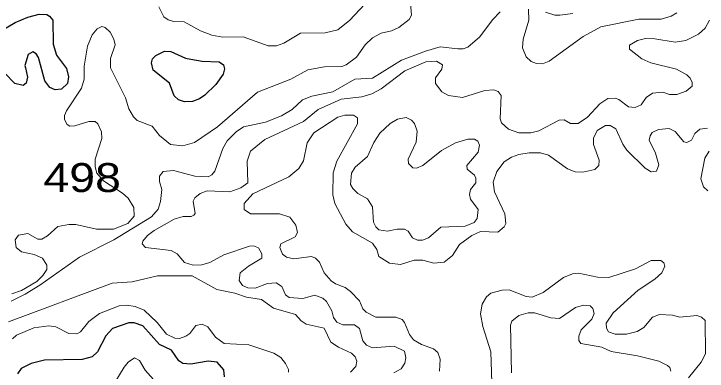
# Model space of a CAD drawing. Extents: x 577 to 602.9, y 7483.8 to 7511.6.
# Drawn here: x 594.959 to 596.875, y 7498.704 to 7499.692 of the extents above; entities that cross this region are included whole.
import ezdxf
from ezdxf.enums import TextEntityAlignment as Align

# ---------------------------------------------------------------- set-up
doc = ezdxf.new("R2010")
doc.units = 0
doc.header["$LTSCALE"] = 0.032
doc.layers.add('1', color=7, linetype='Continuous', lineweight=25)
doc.layers.add('2', color=7, linetype='Continuous', lineweight=13)
doc.layers.add('61', color=7, linetype='Continuous')

msp = doc.modelspace()

# ---------------------------------------------------------------- linework, layer by layer
at = {"layer": '1'}
for points in [[(594.9013, 7499.6316), (594.9633, 7499.6682), (594.9975, 7499.6825), (595.0293, 7499.6912), (595.05, 7499.6897), (595.0579, 7499.6857), (595.0674, 7499.6738), (595.0682, 7499.6078), (595.077, 7499.5775), (595.1048, 7499.5402), (595.1104, 7499.5179), (595.1072, 7499.4996), (595.0905, 7499.4837), (595.073, 7499.4821), (595.0587, 7499.4885), (595.0444, 7499.5068), (595.0269, 7499.5712), (595.0205, 7499.5815), (595.0118, 7499.5871), (594.9991, 7499.5791), (594.9895, 7499.5489), (594.9911, 7499.5425), (594.9967, 7499.5171), (594.9935, 7499.5004), (594.9848, 7499.494), (594.9617, 7499.4988), (594.9331, 7499.529)], [(595.5414, 7498.6885), (595.5398, 7498.7084), (595.5207, 7498.7291), (595.496, 7498.7323), (595.4483, 7498.7235), (595.4261, 7498.7251), (595.4149, 7498.7331), (595.3951, 7498.7625), (595.3617, 7498.7784), (595.3155, 7498.8293), (595.2917, 7498.838), (595.2766, 7498.838), (595.2321, 7498.8221), (595.2138, 7498.8022), (595.1907, 7498.7577), (595.1756, 7498.7442), (595.1478, 7498.737), (595.0436, 7498.7346), (595.007, 7498.7251), (594.9792, 7498.7116), (594.9696, 7498.6973)]]:
    msp.add_lwpolyline(points, dxfattribs=at)
msp.add_lwpolyline([(595.4481, 7499.5663), (595.4794, 7499.5608), (595.5263, 7499.5592), (595.539, 7499.5505), (595.5414, 7499.5394), (595.5374, 7499.5251), (595.5175, 7499.4964), (595.4873, 7499.467), (595.4722, 7499.4567), (595.4531, 7499.4495), (595.4308, 7499.4487), (595.4141, 7499.4543), (595.4022, 7499.4654), (595.3895, 7499.5004), (595.3442, 7499.5362), (595.3394, 7499.5561), (595.3426, 7499.5672), (595.3513, 7499.5767), (595.376, 7499.5887), (595.3927, 7499.5879), (595.4332, 7499.5688)], close=True, dxfattribs=at)
at = {"layer": '2'}
for points in [[(596.0543, 7499.7318), (596.0582, 7499.6881), (596.0519, 7499.6761), (596.0233, 7499.6539), (596.0034, 7499.6443), (595.9747, 7499.638), (595.9501, 7499.6252), (595.9302, 7499.6062), (595.9064, 7499.572), (595.8777, 7499.5505), (595.8658, 7499.5465), (595.8181, 7499.5449), (595.772, 7499.537), (595.7243, 7499.5115), (595.6328, 7499.475), (595.5223, 7499.3795), (595.4587, 7499.3366), (595.4261, 7499.3271), (595.3919, 7499.3302), (595.3617, 7499.3557), (595.3418, 7499.3811), (595.2996, 7499.397), (595.2901, 7499.4074), (595.2774, 7499.4288), (595.2678, 7499.4598), (595.2265, 7499.5425), (595.2265, 7499.568), (595.2392, 7499.6062), (595.2352, 7499.6221), (595.2257, 7499.6411), (595.2114, 7499.6539), (595.2026, 7499.6563), (595.1891, 7499.6499), (595.1756, 7499.634), (595.1629, 7499.6022), (595.1533, 7499.5473), (595.1533, 7499.5115), (595.1462, 7499.4861), (595.1048, 7499.4233), (595.0993, 7499.4105)], [(595.3601, 7499.7111), (595.3736, 7499.6833), (595.3855, 7499.6753), (595.4006, 7499.6706), (595.43, 7499.6698), (595.4754, 7499.6443), (595.5064, 7499.6332), (595.5366, 7499.6276), (595.5931, 7499.6284), (595.6622, 7499.603), (595.6853, 7499.603), (595.7052, 7499.6109), (595.7513, 7499.638), (595.8197, 7499.6388), (595.8547, 7499.6475), (595.8881, 7499.6745), (595.9286, 7499.7175)], [(594.9514, 7498.8977), (594.9903, 7498.9175), (595.0309, 7498.9422), (595.1406, 7499.0193), (595.2352, 7499.067), (595.3394, 7499.1306), (595.3577, 7499.1521), (595.3648, 7499.1728), (595.368, 7499.2062), (595.3617, 7499.2285), (595.3617, 7499.2428), (595.372, 7499.2563), (595.4006, 7499.2587), (595.4595, 7499.2428), (595.496, 7499.2412), (595.5064, 7499.2467), (595.5143, 7499.2571), (595.5366, 7499.3199), (595.5485, 7499.3406), (595.5732, 7499.3652), (595.5939, 7499.3795), (595.6543, 7499.3923), (595.6988, 7499.4098), (595.7282, 7499.4272), (595.7569, 7499.4543), (595.7831, 7499.4638), (595.8412, 7499.4765), (595.9016, 7499.5115), (595.9509, 7499.5139), (596.0304, 7499.564), (596.0972, 7499.5887), (596.137, 7499.6006), (596.1863, 7499.595), (596.2006, 7499.595), (596.2141, 7499.5998), (596.2467, 7499.6284), (596.2817, 7499.6753), (596.3032, 7499.6976)], [(596.3819, 7499.7048), (596.3827, 7499.6745), (596.3668, 7499.6221), (596.3652, 7499.5974), (596.3755, 7499.5728), (596.389, 7499.56), (596.4033, 7499.5545), (596.42, 7499.5537), (596.4383, 7499.5608), (596.533, 7499.6292), (596.5815, 7499.6555), (596.6864, 7499.6769), (596.7485, 7499.6769), (596.7763, 7499.6849), (596.7914, 7499.6944)], [(596.5043, 7499.6928), (596.4685, 7499.6881), (596.4542, 7499.6881), (596.4288, 7499.696)], [(596.882, 7499.6738), (596.8701, 7499.6523), (596.8518, 7499.6356), (596.8168, 7499.6181), (596.7866, 7499.6133), (596.731, 7499.6229), (596.7047, 7499.6237), (596.6832, 7499.6181), (596.661, 7499.6054), (596.661, 7499.5942), (596.6952, 7499.5672), (596.7198, 7499.5561), (596.7906, 7499.5386), (596.8192, 7499.5235), (596.8288, 7499.5139), (596.8343, 7499.502), (596.8343, 7499.4917), (596.8176, 7499.4781), (596.7914, 7499.4686), (596.7715, 7499.4686), (596.7532, 7499.475), (596.7246, 7499.4726), (596.7071, 7499.4606), (596.6928, 7499.44), (596.6761, 7499.4328), (596.6578, 7499.4344), (596.6316, 7499.4551), (596.6212, 7499.4591), (596.6013, 7499.4575), (596.5783, 7499.4431), (596.5449, 7499.4058), (596.5186, 7499.3883), (596.498, 7499.3883), (596.4805, 7499.3986), (596.4662, 7499.3978), (596.4105, 7499.3684), (596.3882, 7499.3628), (596.3548, 7499.3628), (596.3262, 7499.3732)], [(596.3262, 7499.3732), (596.3071, 7499.3907), (596.3032, 7499.4018), (596.3063, 7499.4662), (596.2976, 7499.4773), (596.2857, 7499.4813), (596.261, 7499.4797), (596.199, 7499.4606), (596.1608, 7499.4662), (596.1417, 7499.4765), (596.125, 7499.4988), (596.125, 7499.5147), (596.1417, 7499.5386), (596.1441, 7499.5505), (596.1274, 7499.5608), (596.098, 7499.5592), (596.0399, 7499.5338), (595.974, 7499.4845), (595.9485, 7499.471), (595.9207, 7499.4622), (595.8642, 7499.4559), (595.8006, 7499.4272), (595.7593, 7499.3938), (595.6527, 7499.3445), (595.6137, 7499.3119), (595.6042, 7499.2849), (595.6058, 7499.2245), (595.5867, 7499.211), (595.5565, 7499.1998), (595.4937, 7499.203), (595.4738, 7499.1951), (595.4595, 7499.1831), (595.4547, 7499.1736), (595.4603, 7499.1402), (595.4571, 7499.1354), (595.4491, 7499.1314), (595.4269, 7499.1314), (595.4022, 7499.1243), (595.3474, 7499.0933), (595.3283, 7499.079), (595.3155, 7499.0639), (595.314, 7499.0559), (595.3235, 7499.0456), (595.3943, 7499.0376), (595.411, 7499.0281), (595.4308, 7499.005), (595.4547, 7498.9971), (595.4786, 7498.9979), (595.5008, 7499.0042), (595.5398, 7499.0257), (595.6106, 7499.0495), (595.6217, 7499.0503), (595.6352, 7499.0448), (595.6447, 7499.0289), (595.6447, 7499.0161), (595.6074, 7498.9947), (595.5851, 7498.9756), (595.5819, 7498.9549), (595.5907, 7498.9406), (595.6058, 7498.9342), (595.6257, 7498.9334), (595.6607, 7498.9462), (595.6845, 7498.9486), (595.6996, 7498.9382), (595.71, 7498.9152), (595.7203, 7498.908), (595.7577, 7498.9048), (595.7911, 7498.9144), (595.8133, 7498.9064), (595.8237, 7498.8969), (595.838, 7498.8706), (595.8427, 7498.8523), (595.8515, 7498.8396), (595.8682, 7498.8325), (595.9008, 7498.8325), (595.9143, 7498.8221), (595.9239, 7498.7879), (595.9334, 7498.776), (595.9509, 7498.7688), (596.0105, 7498.7736), (596.0392, 7498.7593), (596.0423, 7498.741), (596.0399, 7498.7267), (596.0296, 7498.7108), (596.0097, 7498.6997)], [(595.0993, 7499.4105), (595.0993, 7499.3994), (595.1064, 7499.3859), (595.1136, 7499.3811), (595.1279, 7499.3819), (595.1668, 7499.3938), (595.1843, 7499.3938), (595.1915, 7499.3875), (595.201, 7499.366), (595.2026, 7499.3469), (595.1835, 7499.2897), (595.1835, 7499.269), (595.1883, 7499.2515), (595.2066, 7499.23), (595.2599, 7499.1966), (595.275, 7499.1823), (595.2909, 7499.1569), (595.2917, 7499.133), (595.2742, 7499.1124), (595.2344, 7499.0965), (595.1875, 7499.0965), (595.1303, 7499.1092), (595.1112, 7499.1092), (595.081, 7499.1036), (595.0523, 7499.0782), (595.0364, 7499.0694), (595.0253, 7499.0694), (594.9983, 7499.0845), (594.972, 7499.0805), (594.9625, 7499.067), (594.9657, 7499.0456), (594.98, 7499.0336), (595.015, 7499.0265), (595.038, 7499.0169), (595.05, 7498.9971), (595.05, 7498.9851), (595.0396, 7498.9684), (595.0229, 7498.9517), (594.98, 7498.9271), (594.9537, 7498.9183)], [(595.7131, 7499.0193), (595.702, 7499.0273), (595.694, 7499.0456), (595.6972, 7499.0559), (595.737, 7499.0758), (595.7433, 7499.0877), (595.7386, 7499.1076), (595.7219, 7499.1299), (595.6933, 7499.1386), (595.6137, 7499.1386), (595.5954, 7499.1513), (595.5962, 7499.1672), (595.6193, 7499.1943), (595.7195, 7499.2412), (595.7473, 7499.2642), (595.7593, 7499.2857), (595.7696, 7499.335), (595.7879, 7499.3628), (595.8547, 7499.4066), (595.8738, 7499.4113), (595.8976, 7499.4113), (595.9087, 7499.4042), (595.9087, 7499.3875), (595.8515, 7499.2849), (595.842, 7499.2523), (595.8404, 7499.1911), (595.8459, 7499.1672), (595.8769, 7499.1108), (595.8952, 7499.0893), (595.9501, 7499.0583), (595.9628, 7499.0408), (595.9676, 7499.0209), (595.997, 7499.0026), (596.028, 7498.9994), (596.0654, 7499.0114), (596.0893, 7499.0114), (596.1203, 7499.0026), (596.1481, 7499.0058), (596.1719, 7499.0241), (596.191, 7499.0543), (596.2252, 7499.079), (596.2491, 7499.0901), (596.2968, 7499.0885), (596.3143, 7499.1028), (596.3191, 7499.1124), (596.3159, 7499.1394), (596.2872, 7499.1998), (596.2841, 7499.2261), (596.2944, 7499.2563), (596.3143, 7499.2825), (596.3342, 7499.2952), (596.3548, 7499.3032), (596.3835, 7499.308), (596.4145, 7499.308), (596.4367, 7499.3016), (596.4892, 7499.2634), (596.5107, 7499.2555), (596.5322, 7499.2539), (596.5648, 7499.2618), (596.5759, 7499.273), (596.5767, 7499.2873), (596.5608, 7499.3302), (596.5616, 7499.3485), (596.5711, 7499.3692), (596.5942, 7499.3835), (596.6077, 7499.3835), (596.6228, 7499.374), (596.6419, 7499.3318), (596.653, 7499.3151), (596.7039, 7499.265), (596.7206, 7499.2555), (596.7349, 7499.2571), (596.7421, 7499.2746), (596.7325, 7499.3064), (596.7151, 7499.3422), (596.7174, 7499.3549), (596.7238, 7499.3636), (596.7405, 7499.3724), (596.7707, 7499.3748), (596.7866, 7499.3668), (596.8113, 7499.3382), (596.8192, 7499.3358), (596.8319, 7499.343), (596.8415, 7499.3612), (596.855, 7499.3732), (596.8765, 7499.3756)], [(596.8805, 7499.3119), (596.8693, 7499.2929), (596.8582, 7499.2356), (596.8653, 7499.2133), (596.8773, 7499.203)], [(596.1354, 7498.7044), (596.1378, 7498.7378), (596.1314, 7498.7561), (596.1187, 7498.7657), (596.0861, 7498.7776), (596.0638, 7498.7911), (596.0527, 7498.8054), (596.0392, 7498.8388), (596.0328, 7498.8468), (596.0153, 7498.8531), (595.9596, 7498.8539), (595.9326, 7498.8674), (595.9239, 7498.877), (595.9143, 7498.8985), (595.8897, 7498.9247), (595.8753, 7498.9358), (595.8483, 7498.9454), (595.8364, 7498.9541), (595.8173, 7498.9764), (595.8038, 7499.0058), (595.7927, 7499.0161), (595.7823, 7499.0209), (595.733, 7499.0146), (595.7131, 7499.0193)], [(596.6029, 7498.8134), (596.5974, 7498.8229), (596.5958, 7498.8372), (596.6157, 7498.8651), (596.6848, 7498.9279), (596.731, 7498.9581), (596.75, 7498.9756), (596.758, 7498.9947), (596.7556, 7499.0034), (596.7477, 7499.0098), (596.7206, 7499.0098), (596.6769, 7498.9867), (596.6037, 7498.9629), (596.5719, 7498.9645), (596.5202, 7498.9748), (596.5035, 7498.9732), (596.4781, 7498.9629), (596.4224, 7498.9215), (596.3914, 7498.9088), (596.3747, 7498.9104), (596.3278, 7498.9287), (596.3087, 7498.9279), (596.2777, 7498.9199), (596.2658, 7498.9096), (596.2539, 7498.8897), (596.2491, 7498.8627), (596.2554, 7498.8277), (596.2777, 7498.7577), (596.2825, 7498.617)], [(595.8897, 7498.7013), (595.9048, 7498.7172), (595.9072, 7498.7315), (595.9024, 7498.7442), (595.892, 7498.7545), (595.8563, 7498.7704), (595.8356, 7498.7847), (595.8173, 7498.8229), (595.7672, 7498.834), (595.7529, 7498.8436), (595.7378, 7498.8611), (595.6766, 7498.8786), (595.6432, 7498.9024), (595.6018, 7498.9088), (595.57, 7498.9199), (595.5199, 7498.9303), (595.4523, 7498.9676), (595.3561, 7498.9676), (595.2861, 7498.9509), (595.2305, 7498.9478), (594.9442, 7498.8404)], [(594.9553, 7498.7935), (594.9665, 7498.8038), (595.0142, 7498.8237), (595.0563, 7498.8293), (595.0754, 7498.8269), (595.1112, 7498.8086), (595.1334, 7498.8078), (595.143, 7498.8134), (595.1668, 7498.842), (595.1963, 7498.8635), (595.2503, 7498.8849), (595.2718, 7498.8865), (595.2949, 7498.8833), (595.3195, 7498.873), (595.3553, 7498.8388), (595.3807, 7498.8062), (595.4038, 7498.7959), (595.4173, 7498.7943), (595.4348, 7498.8014), (595.446, 7498.8086), (595.4619, 7498.8309), (595.4794, 7498.834), (595.4953, 7498.8269), (595.5167, 7498.7983), (595.5406, 7498.7808), (595.6082, 7498.7768), (595.6781, 7498.7545), (595.6972, 7498.7418), (595.71, 7498.7259), (595.7179, 7498.7092), (595.7187, 7498.7013)], [(596.7747, 7498.7044), (596.7723, 7498.714), (596.7659, 7498.7203), (596.7421, 7498.7315), (596.6832, 7498.7466), (596.6101, 7498.7585), (596.5839, 7498.7704), (596.5266, 7498.7808), (596.521, 7498.7887), (596.521, 7498.8014), (596.5274, 7498.8181), (596.5568, 7498.8484), (596.5632, 7498.8635), (596.5592, 7498.8778), (596.552, 7498.8849), (596.5338, 7498.8865), (596.5115, 7498.8802), (596.467, 7498.8499), (596.4431, 7498.8515), (596.3986, 7498.8659), (596.3811, 7498.8659), (596.3548, 7498.8579), (596.3358, 7498.8428), (596.3318, 7498.8317), (596.335, 7498.6997)], [(596.824, 7498.6861), (596.859, 7498.7291), (596.8709, 7498.7521), (596.8701, 7498.8444), (596.8598, 7498.8531), (596.8471, 7498.8579), (596.8001, 7498.8539), (596.7795, 7498.8595), (596.7437, 7498.8611), (596.7246, 7498.8531), (596.7007, 7498.8253), (596.6817, 7498.8142), (596.6522, 7498.807), (596.6212, 7498.807), (596.6029, 7498.8134)]]:
    msp.add_lwpolyline(points, dxfattribs=at)
for points in [[(595.9501, 7499.1585), (595.9533, 7499.1163), (595.9596, 7499.1028), (595.9684, 7499.0949), (595.9922, 7499.0909), (596.0185, 7499.0965), (596.0392, 7499.0965), (596.0487, 7499.0909), (596.0606, 7499.0726), (596.0749, 7499.0662), (596.0885, 7499.0662), (596.1052, 7499.0726), (596.1393, 7499.102), (596.2061, 7499.1052), (596.2316, 7499.1155), (596.2395, 7499.1259), (596.2427, 7499.1513), (596.2212, 7499.1799), (596.2189, 7499.1927), (596.2212, 7499.2062), (596.2356, 7499.2245), (596.2364, 7499.2372), (596.2324, 7499.2459), (596.2125, 7499.2626), (596.2109, 7499.2722), (596.2427, 7499.3096), (596.2459, 7499.3286), (596.2419, 7499.3398), (596.2324, 7499.3453), (596.2141, 7499.3453), (596.1799, 7499.335), (596.1409, 7499.3143), (596.0893, 7499.273), (596.0718, 7499.265), (596.0622, 7499.2658), (596.0495, 7499.2778), (596.0487, 7499.2897), (596.071, 7499.3374), (596.0741, 7499.3676), (596.0662, 7499.3883), (596.0582, 7499.3978), (596.0439, 7499.405), (596.0193, 7499.401), (595.9994, 7499.3891), (595.9708, 7499.362), (595.9541, 7499.3358), (595.9366, 7499.2976), (595.9024, 7499.2682), (595.8928, 7499.2515), (595.8897, 7499.2205), (595.896, 7499.2086), (595.9095, 7499.1951), (595.9366, 7499.1807)], [(595.2535, 7498.6082), (595.2639, 7498.5907), (595.2837, 7498.5875), (595.3171, 7498.609), (595.3474, 7498.6217), (595.3609, 7498.64), (595.3529, 7498.6734), (595.3219, 7498.7068), (595.3068, 7498.7339), (595.2925, 7498.741), (595.275, 7498.7291), (595.2639, 7498.7156), (595.2352, 7498.6686), (595.2352, 7498.6496)]]:
    msp.add_lwpolyline(points, close=True, dxfattribs=at)

# ---------------------------------------------------------------- texts
at = {"layer": '61', "width": 1.2}
msp.add_text('498', height=0.08, dxfattribs=at).set_placement((595.148, 7499.1993), align=Align.CENTER)

doc.saveas('drawing.dxf')
